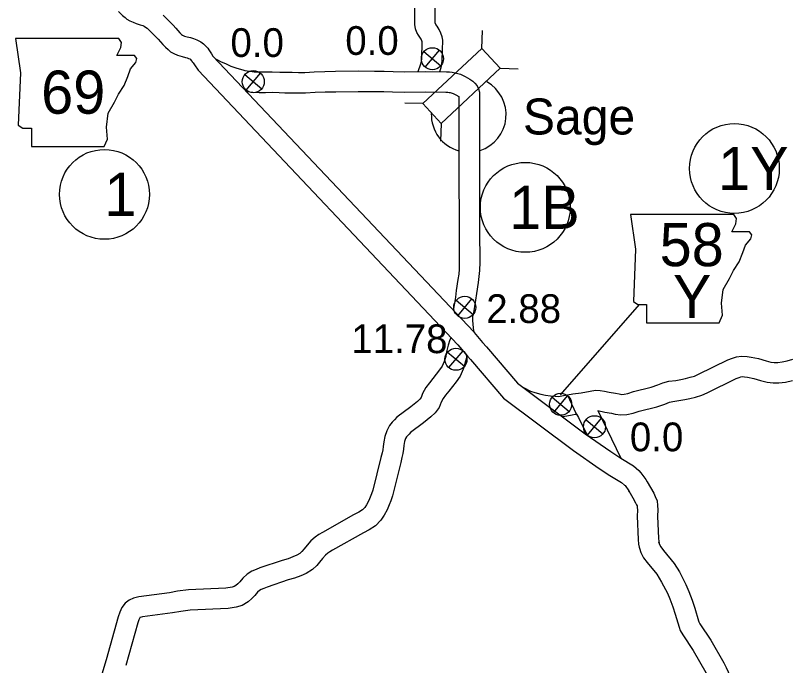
# Model space of a CAD drawing. Extents: x -939622 to -934222, y 1383701 to 1385301.
# Drawn here: x -936404.52 to -936370.48, y 1384952.93 to 1384981.59 of the extents above; entities that cross this region are included whole.
import ezdxf

# ---------------------------------------------------------------- set-up
doc = ezdxf.new("R2010")
doc.units = 0
for name, color, linetype in [('Level 10', 7, 'Continuous'), ('Level 20', 7, 'Continuous'), ('Level 21', 7, 'Continuous'), ('Level 24', 7, 'Continuous'), ('Level 25', 7, 'Continuous'), ('Level 26', 7, 'Continuous'), ('Level 27', 7, 'Continuous')]:
    doc.layers.add(name, color=color, linetype=linetype)

msp = doc.modelspace()

# ---------------------------------------------------------------- linework, layer by layer
at = {"layer": 'Level 10'}
for p, q in [((-936393.505, 1384979.096), (-936393.508, 1384979.096)), ((-936393.505, 1384978.196), (-936393.502, 1384978.196)), ((-936379.783, 1384964.01), (-936380.177, 1384964.866)), ((-936377.028, 1384958.148), (-936377.016, 1384958.099)), ((-936376.145, 1384958.32), (-936376.157, 1384958.37))]:
    msp.add_line(p, q, dxfattribs=at)
for points in [[(-936386.759, 1384979.111), (-936386.645, 1384979.457), (-936386.637, 1384979.49), (-936386.62, 1384979.574), (-936386.611, 1384979.669), (-936386.585, 1384980.42), (-936386.586, 1384980.421), (-936386.601, 1384980.467), (-936386.636, 1384980.54), (-936386.688, 1384980.626), (-936386.747, 1384980.714), (-936386.819, 1384980.838), (-936386.88, 1384980.991), (-936386.918, 1384981.19), (-936386.917, 1384981.439), (-936386.946, 1384986.212)], [(-936385.806, 1384979.109), (-936385.758, 1384979.292), (-936385.729, 1384979.443), (-936385.712, 1384979.608), (-936385.683, 1384980.49), (-936385.712, 1384980.645), (-936385.765, 1384980.807), (-936385.845, 1384980.971), (-936385.928, 1384981.108), (-936385.983, 1384981.191), (-936386.007, 1384981.232), (-936386.012, 1384981.245), (-936386.018, 1384981.273), (-936386.017, 1384981.439), (-936386.045, 1384986.131)], [(-936399.979, 1384981.756), (-936399.8, 1384981.579), (-936399.688, 1384981.492), (-936399.601, 1384981.427), (-936399.478, 1384981.351), (-936399.334, 1384981.283), (-936399.194, 1384981.233), (-936399.025, 1384981.176), (-936398.907, 1384981.139), (-936398.845, 1384981.114), (-936398.783, 1384981.075), (-936398.715, 1384981.023), (-936398.63, 1384980.942), (-936398.5, 1384980.818), (-936398.353, 1384980.669), (-936398.226, 1384980.54), (-936398.12, 1384980.422), (-936398.022, 1384980.309), (-936397.905, 1384980.187), (-936397.792, 1384980.078), (-936397.679, 1384979.986), (-936397.538, 1384979.901), (-936397.377, 1384979.829), (-936397.168, 1384979.769), (-936397.026, 1384979.737), (-936396.95, 1384979.716), (-936396.886, 1384979.692), (-936396.838, 1384979.667), (-936396.818, 1384979.651), (-936396.754, 1384979.589), (-936396.748, 1384979.584), (-936396.723, 1384979.548), (-936396.684, 1384979.492), (-936396.632, 1384979.408), (-936396.466, 1384979.171)], [(-936398.008, 1384981.592), (-936397.87, 1384981.46), (-936397.712, 1384981.301), (-936397.571, 1384981.157), (-936397.446, 1384981.019), (-936397.357, 1384980.916), (-936397.267, 1384980.822), (-936397.194, 1384980.752), (-936397.159, 1384980.723), (-936397.121, 1384980.7), (-936397.069, 1384980.677), (-936396.945, 1384980.641), (-936396.808, 1384980.611), (-936396.672, 1384980.573), (-936396.517, 1384980.515), (-936396.351, 1384980.428), (-936396.229, 1384980.334), (-936396.107, 1384980.216), (-936396.044, 1384980.147), (-936395.987, 1384980.065), (-936395.931, 1384979.986), (-936395.874, 1384979.894), (-936395.812, 1384979.79)], [(-936395.812, 1384979.79), (-936384.307, 1384967.639)], [(-936395.748, 1384979.722), (-936395.694, 1384979.678), (-936395.634, 1384979.646), (-936395.445, 1384979.548), (-936395.263, 1384979.46), (-936395.024, 1384979.356), (-936394.756, 1384979.261), (-936394.499, 1384979.181), (-936394.404, 1384979.162), (-936394.305, 1384979.141), (-936394.188, 1384979.124), (-936393.989, 1384979.107), (-936393.75, 1384979.096), (-936393.505, 1384979.096)], [(-936396.466, 1384979.171), (-936385.012, 1384967.07)], [(-936393.508, 1384979.096), (-936393.199, 1384979.098), (-936392.869, 1384979.092), (-936392.617, 1384979.08), (-936392.318, 1384979.079), (-936392.038, 1384979.074), (-936391.768, 1384979.076), (-936391.347, 1384979.103), (-936390.882, 1384979.114), (-936390.412, 1384979.125), (-936389.414, 1384979.137), (-936388.693, 1384979.136), (-936388.258, 1384979.127), (-936387.871, 1384979.117), (-936387.347, 1384979.107), (-936386.432, 1384979.113), (-936385.517, 1384979.106), (-936385.387, 1384979.097), (-936385.262, 1384979.086), (-936385.136, 1384979.059), (-936384.899, 1384978.99), (-936384.699, 1384978.893), (-936384.483, 1384978.775), (-936384.362, 1384978.687), (-936384.269, 1384978.596), (-936384.166, 1384978.478), (-936384.114, 1384978.345), (-936384.067, 1384978.205), (-936384.069, 1384974.89), (-936384.061, 1384972.105), (-936384.055, 1384970.704), (-936384.059, 1384970.349), (-936384.086, 1384970.078), (-936384.123, 1384969.811), (-936384.201, 1384969.331), (-936384.235, 1384969.04), (-936384.279, 1384968.757), (-936384.326, 1384968.498), (-936384.365, 1384968.306), (-936384.37, 1384968.142), (-936384.364, 1384967.977), (-936384.346, 1384967.823), (-936384.323, 1384967.698), (-936384.308, 1384967.641)], [(-936394.339, 1384978.233), (-936394.048, 1384978.209), (-936393.77, 1384978.196), (-936393.505, 1384978.196)], [(-936393.502, 1384978.196), (-936393.205, 1384978.198), (-936392.899, 1384978.192), (-936392.639, 1384978.18), (-936392.327, 1384978.179), (-936392.043, 1384978.174), (-936391.737, 1384978.176), (-936391.308, 1384978.204), (-936390.861, 1384978.214), (-936390.396, 1384978.225), (-936389.409, 1384978.237), (-936388.702, 1384978.236), (-936388.279, 1384978.228), (-936387.891, 1384978.218), (-936387.353, 1384978.207), (-936386.432, 1384978.213), (-936385.552, 1384978.207), (-936385.46, 1384978.2), (-936385.398, 1384978.194), (-936385.355, 1384978.185), (-936385.222, 1384978.147), (-936385.111, 1384978.093), (-936384.967, 1384978.014), (-936384.969, 1384974.89), (-936384.961, 1384972.102), (-936384.955, 1384970.706), (-936384.958, 1384970.398), (-936384.98, 1384970.186), (-936385.013, 1384969.945), (-936385.093, 1384969.456), (-936385.127, 1384969.161), (-936385.166, 1384968.905), (-936385.209, 1384968.668), (-936385.217, 1384968.629)], [(-936384.305, 1384967.634), (-936384.298, 1384967.617), (-936383.931, 1384967.175), (-936383.759, 1384966.976)], [(-936385.311, 1384967.386), (-936385.366, 1384967.294), (-936385.451, 1384967.052), (-936385.499, 1384966.823), (-936385.527, 1384966.67), (-936385.551, 1384966.552), (-936385.576, 1384966.462), (-936385.624, 1384966.33), (-936385.707, 1384966.134), (-936385.826, 1384965.969), (-936385.968, 1384965.773), (-936386.116, 1384965.587), (-936386.274, 1384965.39), (-936386.424, 1384965.184), (-936386.568, 1384964.919), (-936386.638, 1384964.748), (-936386.693, 1384964.67), (-936386.801, 1384964.568), (-936387.086, 1384964.338), (-936387.701, 1384963.875), (-936387.807, 1384963.764), (-936387.908, 1384963.663), (-936388.036, 1384963.51), (-936388.153, 1384963.28), (-936388.235, 1384963.032), (-936388.283, 1384962.787), (-936388.312, 1384962.586), (-936388.328, 1384962.433), (-936388.357, 1384962.309), (-936388.409, 1384962.102), (-936388.762, 1384960.667), (-936388.822, 1384960.499), (-936388.876, 1384960.348), (-936388.944, 1384960.199), (-936389.048, 1384960.012), (-936389.121, 1384959.894), (-936389.218, 1384959.795), (-936389.383, 1384959.691), (-936389.611, 1384959.568), (-936390.987, 1384958.798), (-936391.149, 1384958.704), (-936391.31, 1384958.594), (-936391.493, 1384958.424), (-936391.659, 1384958.235), (-936391.796, 1384958.078), (-936391.897, 1384957.96), (-936391.985, 1384957.873), (-936392.12, 1384957.792), (-936392.287, 1384957.716), (-936392.495, 1384957.64), (-936392.766, 1384957.562), (-936393.74, 1384957.234), (-936393.903, 1384957.168), (-936394.095, 1384957.093), (-936394.298, 1384956.964), (-936394.495, 1384956.789), (-936394.634, 1384956.622), (-936394.719, 1384956.533), (-936394.797, 1384956.464), (-936394.884, 1384956.411), (-936394.971, 1384956.388), (-936395.237, 1384956.347), (-936396.886, 1384956.263), (-936397.369, 1384956.21), (-936397.734, 1384956.139), (-936399.086, 1384955.963), (-936399.32, 1384955.908), (-936399.508, 1384955.82), (-936399.687, 1384955.678), (-936399.821, 1384955.488), (-936399.918, 1384955.283), (-936399.987, 1384955.079), (-936400.519, 1384953.179)], [(-936385.012, 1384967.07), (-936384.592, 1384966.561), (-936384.453, 1384966.428)], [(-936383.759, 1384966.976), (-936382.395, 1384965.38)], [(-936384.625, 1384966.601), (-936384.643, 1384966.501), (-936384.675, 1384966.34), (-936384.719, 1384966.186), (-936384.786, 1384966.001), (-936384.918, 1384965.69), (-936385.096, 1384965.441), (-936385.251, 1384965.229), (-936385.413, 1384965.025), (-936385.559, 1384964.843), (-936385.661, 1384964.703), (-936385.753, 1384964.533), (-936385.843, 1384964.312), (-936386.011, 1384964.076), (-936386.21, 1384963.889), (-936386.531, 1384963.628), (-936387.102, 1384963.199), (-936387.163, 1384963.135), (-936387.242, 1384963.056), (-936387.281, 1384963.009), (-936387.32, 1384962.933), (-936387.363, 1384962.803), (-936387.396, 1384962.636), (-936387.419, 1384962.475), (-936387.439, 1384962.283), (-936387.483, 1384962.097), (-936387.536, 1384961.885), (-936387.899, 1384960.406), (-936387.975, 1384960.195), (-936388.041, 1384960.01), (-936388.14, 1384959.793), (-936388.272, 1384959.556), (-936388.409, 1384959.336), (-936388.648, 1384959.091), (-936388.928, 1384958.914), (-936389.177, 1384958.779), (-936390.541, 1384958.016), (-936390.667, 1384957.943), (-936390.746, 1384957.889), (-936390.847, 1384957.795), (-936390.981, 1384957.643), (-936391.115, 1384957.489), (-936391.238, 1384957.346), (-936391.429, 1384957.158), (-936391.699, 1384956.995), (-936391.945, 1384956.882), (-936392.217, 1384956.784), (-936392.498, 1384956.703), (-936393.426, 1384956.39), (-936393.57, 1384956.331), (-936393.686, 1384956.286), (-936393.754, 1384956.243), (-936393.847, 1384956.161), (-936393.961, 1384956.023), (-936394.096, 1384955.882), (-936394.261, 1384955.737), (-936394.527, 1384955.574), (-936394.79, 1384955.505), (-936395.145, 1384955.451), (-936396.814, 1384955.366), (-936397.233, 1384955.32), (-936397.589, 1384955.25), (-936398.924, 1384955.076), (-936399.023, 1384955.053), (-936399.028, 1384955.051), (-936399.041, 1384955.032), (-936399.083, 1384954.944), (-936399.127, 1384954.813), (-936399.653, 1384952.936)], [(-936384.453, 1384966.428), (-936383.012, 1384964.718)], [(-936379.588, 1384964.958), (-936379.188, 1384965.028), (-936378.947, 1384965.073), (-936378.749, 1384965.053), (-936378.548, 1384965.032), (-936378.353, 1384964.987), (-936378.069, 1384964.935), (-936377.907, 1384964.902), (-936377.786, 1384964.881), (-936377.692, 1384964.887), (-936377.518, 1384964.923), (-936377.274, 1384965.004), (-936376.501, 1384965.204), (-936376.195, 1384965.301), (-936375.979, 1384965.387), (-936375.719, 1384965.461), (-936375.408, 1384965.498), (-936375.188, 1384965.539), (-936374.989, 1384965.583), (-936374.771, 1384965.637), (-936374.584, 1384965.69), (-936374.407, 1384965.772), (-936373.115, 1384966.399), (-936372.914, 1384966.485), (-936372.734, 1384966.534), (-936372.521, 1384966.569), (-936372.266, 1384966.556), (-936372.083, 1384966.52), (-936371.767, 1384966.461), (-936371.427, 1384966.367), (-936371.223, 1384966.307), (-936371.071, 1384966.295), (-936370.912, 1384966.292), (-936370.723, 1384966.313), (-936370.498, 1384966.361), (-936370.258, 1384966.44)], [(-936378.844, 1384964.177), (-936378.536, 1384964.105), (-936378.24, 1384964.052), (-936378.076, 1384964.018), (-936377.835, 1384963.975), (-936377.569, 1384963.994), (-936377.284, 1384964.052), (-936377.019, 1384964.14), (-936376.252, 1384964.339), (-936375.894, 1384964.453), (-936375.69, 1384964.533), (-936375.54, 1384964.576), (-936375.272, 1384964.608), (-936375.009, 1384964.657), (-936374.785, 1384964.707), (-936374.54, 1384964.767), (-936374.27, 1384964.844), (-936374.022, 1384964.958), (-936372.742, 1384965.58), (-936372.619, 1384965.633), (-936372.543, 1384965.653), (-936372.47, 1384965.665), (-936372.376, 1384965.66), (-936372.252, 1384965.636), (-936371.969, 1384965.583), (-936371.673, 1384965.502), (-936371.386, 1384965.417), (-936371.117, 1384965.396), (-936370.873, 1384965.39), (-936370.579, 1384965.423), (-936370.262, 1384965.491)], [(-936382.395, 1384965.38), (-936379.398, 1384963.145), (-936378.279, 1384962.366), (-936377.834, 1384962.069), (-936377.277, 1384961.735), (-936377.04, 1384961.535), (-936376.947, 1384961.431), (-936376.732, 1384961.127)], [(-936382.127, 1384965.181), (-936381.809, 1384965.019), (-936381.623, 1384964.96), (-936381.353, 1384964.899), (-936381.15, 1384964.853), (-936380.936, 1384964.816), (-936380.732, 1384964.798), (-936380.574, 1384964.797), (-936380.366, 1384964.832), (-936380.176, 1384964.865)], [(-936380.177, 1384964.866), (-936379.947, 1384964.902), (-936379.588, 1384964.958)], [(-936383.012, 1384964.718), (-936379.924, 1384962.415), (-936378.787, 1384961.623), (-936378.316, 1384961.308), (-936377.801, 1384960.999), (-936377.669, 1384960.889), (-936377.645, 1384960.862), (-936377.474, 1384960.633)], [(-936380.391, 1384963.915), (-936380.213, 1384963.945), (-936379.978, 1384963.986), (-936379.851, 1384964.006), (-936379.783, 1384964.01), (-936379.692, 1384963.865), (-936379.32, 1384963.087)], [(-936378.844, 1384964.177), (-936377.834, 1384962.068)], [(-936376.732, 1384961.127), (-936376.676, 1384961.035), (-936376.519, 1384960.773), (-936376.385, 1384960.523), (-936376.317, 1384960.387), (-936376.238, 1384960.194), (-936376.212, 1384959.988), (-936376.202, 1384959.8), (-936376.21, 1384959.516), (-936376.171, 1384958.532), (-936376.162, 1384958.408), (-936376.145, 1384958.32)], [(-936377.456, 1384960.586), (-936377.474, 1384960.633), (-936377.302, 1384960.33), (-936377.185, 1384960.108), (-936377.137, 1384960.014), (-936377.116, 1384959.964), (-936377.109, 1384959.906), (-936377.102, 1384959.787), (-936377.11, 1384959.511), (-936377.07, 1384958.482), (-936377.055, 1384958.288), (-936377.028, 1384958.148)], [(-936377.016, 1384958.099), (-936376.958, 1384957.916), (-936376.831, 1384957.686), (-936376.675, 1384957.467), (-936376.247, 1384956.954)], [(-936376.157, 1384958.37), (-936376.127, 1384958.273), (-936376.068, 1384958.167), (-936375.952, 1384958.004), (-936375.48, 1384957.425)], [(-936375.48, 1384957.425), (-936375.253, 1384957.056), (-936374.961, 1384956.51), (-936374.831, 1384956.199), (-936374.693, 1384955.815), (-936374.576, 1384955.46), (-936374.413, 1384954.899), (-936374.398, 1384954.861), (-936374.344, 1384954.767), (-936373.872, 1384954.048)], [(-936376.247, 1384956.954), (-936376.034, 1384956.608), (-936375.775, 1384956.123), (-936375.67, 1384955.872), (-936375.543, 1384955.521), (-936375.435, 1384955.194), (-936375.268, 1384954.617), (-936375.215, 1384954.475), (-936375.106, 1384954.286), (-936374.65, 1384953.596)], [(-936373.872, 1384954.048), (-936373.291, 1384953.05), (-936373.189, 1384952.848), (-936373.019, 1384952.461), (-936372.681, 1384951.506), (-936372.583, 1384951.248), (-936372.555, 1384951.191), (-936371.977, 1384950.287), (-936370.96, 1384949.199)], [(-936374.65, 1384953.596), (-936374.082, 1384952.621), (-936374.004, 1384952.465), (-936373.857, 1384952.129), (-936373.526, 1384951.195), (-936373.411, 1384950.893), (-936373.343, 1384950.752), (-936372.691, 1384949.732), (-936371.617, 1384948.585)], [(-936400.516, 1384953.189), (-936400.995, 1384951.628)]]:
    msp.add_lwpolyline(points, dxfattribs=at)
at = {"layer": 'Level 20'}
for p, q in [((-936383.958, 1384980.129), (-936383.93, 1384980.921)), ((-936383.147, 1384979.261), (-936382.356, 1384979.233)), ((-936386.564, 1384977.698), (-936387.355, 1384977.726)), ((-936385.753, 1384976.829), (-936385.781, 1384976.038))]:
    msp.add_line(p, q, dxfattribs=at)
msp.add_lwpolyline([(-936383.958, 1384980.129), (-936386.564, 1384977.698), (-936385.753, 1384976.829), (-936383.147, 1384979.261)], close=True, dxfattribs=at)
at = {"layer": 'Level 21'}
msp.add_line((-936380.499, 1384964.87), (-936377.013, 1384968.852), dxfattribs=at)
for points in [[(-936404.518, 1384980.575), (-936404.289, 1384979.052), (-936404.391, 1384976.743), (-936404.188, 1384976.616), (-936403.807, 1384976.616), (-936403.807, 1384975.804), (-936400.61, 1384975.804), (-936400.458, 1384976.134), (-936400.508, 1384976.667), (-936400.432, 1384977.276), (-936400.153, 1384977.758), (-936399.975, 1384978.113), (-936399.722, 1384978.494), (-936399.569, 1384978.9), (-936399.442, 1384979.23), (-936399.214, 1384979.509), (-936399.163, 1384979.686), (-936399.265, 1384979.813), (-936400.051, 1384979.813), (-936399.874, 1384980.169), (-936399.848, 1384980.397), (-936399.954, 1384980.572)], [(-936377.409, 1384972.81), (-936377.181, 1384971.288), (-936377.282, 1384968.979), (-936377.079, 1384968.852), (-936376.698, 1384968.852), (-936376.698, 1384968.04), (-936373.501, 1384968.04), (-936373.349, 1384968.369), (-936373.399, 1384968.902), (-936373.323, 1384969.511), (-936373.044, 1384969.994), (-936372.867, 1384970.349), (-936372.613, 1384970.73), (-936372.461, 1384971.136), (-936372.334, 1384971.465), (-936372.105, 1384971.745), (-936372.055, 1384971.922), (-936372.156, 1384972.049), (-936372.943, 1384972.049), (-936372.765, 1384972.404), (-936372.74, 1384972.633), (-936372.845, 1384972.808)]]:
    msp.add_lwpolyline(points, close=True, dxfattribs=at)
at = {"layer": 'Level 24'}
for start, end in [(287.5712, 61.18), (178.0821, 254.6667)]:
    msp.add_arc((-936384.538, 1384977.209), 1.65, start, end, dxfattribs=at)
at = {"layer": 'Level 26'}
for p, q in [((-936386.513, 1384979.992), (-936385.766, 1384979.365)), ((-936386.453, 1384979.305), (-936385.826, 1384980.052)), ((-936394.409, 1384978.979), (-936393.662, 1384978.352)), ((-936394.349, 1384978.292), (-936393.722, 1384979.039)), ((-936385.084, 1384969.032), (-936384.337, 1384968.405)), ((-936385.024, 1384968.345), (-936384.397, 1384969.092)), ((-936385.476, 1384966.747), (-936384.729, 1384966.121)), ((-936385.416, 1384966.061), (-936384.789, 1384966.807)), ((-936380.864, 1384964.762), (-936380.117, 1384964.136)), ((-936380.804, 1384964.075), (-936380.177, 1384964.822)), ((-936379.367, 1384963.768), (-936378.62, 1384963.142)), ((-936379.307, 1384963.081), (-936378.68, 1384963.828))]:
    msp.add_line(p, q, dxfattribs=at)
for centre in [(-936386.139, 1384979.678), (-936394.036, 1384978.666), (-936384.71, 1384968.718), (-936385.103, 1384966.434), (-936380.491, 1384964.449), (-936378.994, 1384963.455)]:
    msp.add_circle(centre, 0.487, dxfattribs=at)
at = {"layer": 'Level 27'}
for centre in [(-936372.827, 1384974.841), (-936400.595, 1384973.699), (-936382.043, 1384973.127)]:
    msp.add_circle(centre, 1.98, dxfattribs=at)

# ---------------------------------------------------------------- texts
at = {"layer": 'Level 21'}
for s, height, p in [('69', 1.9008, (-936403.385, 1384977.254)), ('58', 1.9008, (-936376.123, 1384970.533)), ('Y', 1.901, (-936375.536, 1384968.25))]:
    msp.add_text(s, height=height, dxfattribs=at).set_placement(p)
at = {"layer": 'Level 24'}
msp.add_text('Sage', height=1.584, dxfattribs=at).set_placement((-936382.148, 1384976.339))
at = {"layer": 'Level 25'}
for s, p in [('0.0', (-936395.039, 1384979.755)), ('0.0', (-936389.979, 1384979.846)), ('2.88', (-936383.765, 1384968.029)), ('11.78', (-936389.714, 1384966.701)), ('0.0', (-936377.434, 1384962.375))]:
    msp.add_text(s, height=1.2672, dxfattribs=at).set_placement(p)
at = {"layer": 'Level 27'}
for s, height, p in [('1Y', 1.9008, (-936373.547, 1384973.89)), ('1', 1.901, (-936400.595, 1384972.749)), ('1B', 1.9008, (-936382.757, 1384972.177))]:
    msp.add_text(s, height=height, dxfattribs=at).set_placement(p)

doc.saveas('drawing.dxf')
